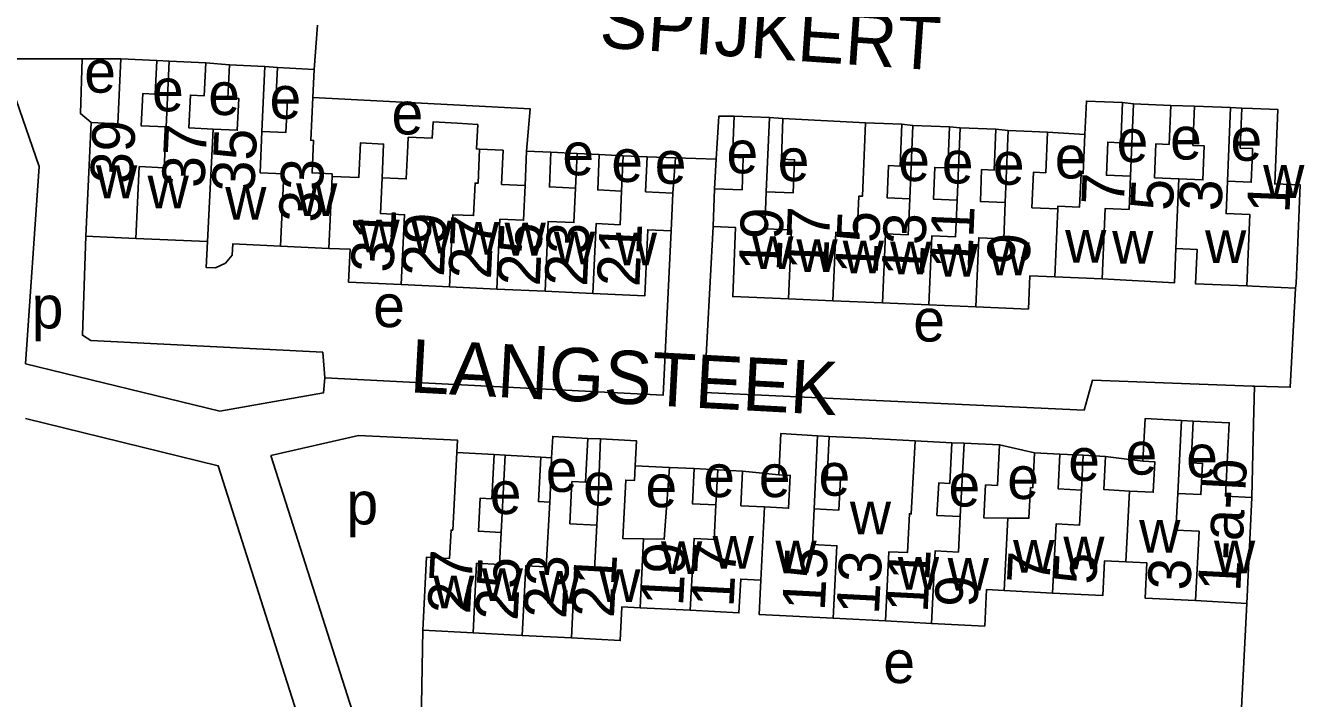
# Model space of a CAD drawing. Extents: x 163026 to 166241, y 382475 to 384501.
# Drawn here: x 164584.9 to 164704.5, y 383686.8 to 383750 of the extents above; entities that cross this region are included whole.
import ezdxf

# ---------------------------------------------------------------- set-up
doc = ezdxf.new("R2010")
doc.units = 0
for name, color, linetype in [('BLT_Basislijn', 7, 'Continuous'), ('BLT_Bebouwing', 7, 'Continuous'), ('BLT_Centroide', 7, 'Continuous'), ('BLT_Huisnummer', 7, 'Continuous'), ('BLT_Huisnummer_ tussenligend', 7, 'Continuous'), ('BLT_Huisnummer_reeks', 7, 'Continuous'), ('BLT_Onderverdeling_panden', 7, 'Continuous'), ('BLT_Straatnaam', 7, 'Continuous')]:
    doc.layers.add(name, color=color, linetype=linetype)

msp = doc.modelspace()

# ---------------------------------------------------------------- linework, layer by layer
at = {"layer": 'BLT_Basislijn'}
for p, q in [((164612.33, 383750), (164611.99, 383745.87)), ((164590.25, 383746.86), (164593.86, 383746.86)), ((164597.25, 383746.71), (164598.39, 383746.65)), ((164601.83, 383746.49), (164604.06, 383746.3)), ((164607.39, 383746.14), (164608.55, 383746.03)), ((164687.82, 383742.75), (164688.84, 383742.64)), ((164692.33, 383742.49), (164694.57, 383742.42)), ((164697.95, 383742.28), (164699, 383742.23)), ((164654.69, 383741.34), (164655.96, 383741.27)), ((164667.13, 383740.71), (164668.15, 383740.61)), ((164671.58, 383740.46), (164672.58, 383740.38)), ((164675.94, 383740.24), (164677.09, 383740.13)), ((164680.77, 383739.98), (164684.29, 383739.77)), ((164636.66, 383737.97), (164634.2, 383738.09)), ((164640.97, 383737.76), (164638.74, 383737.88)), ((164645.88, 383737.57), (164643.22, 383737.66)), ((164645.88, 383737.57), (164645.65, 383734.26)), ((164649.71, 383737.45), (164645.88, 383737.57)), ((164649.71, 383737.45), (164649.56, 383734.66)), ((164584.94, 383718.24), (164603.17, 383713.78)), ((164693.35, 383712.92), (164694.44, 383712.86)), ((164637.66, 383711.24), (164638.86, 383711.2)), ((164659.22, 383711.49), (164660.31, 383711.43)), ((164671.81, 383710.83), (164672.95, 383710.8)), ((164607.95, 383709.63), (164615.81, 383684.92)), ((164628.87, 383709.74), (164629.92, 383709.65)), ((164676.27, 383710.62), (164679.56, 383709.87)), ((164681.92, 383709.75), (164684.12, 383709.66)), ((164633.25, 383709.48), (164634.27, 383709.41)), ((164642.1, 383708.67), (164645.34, 383708.52)), ((164647.64, 383708.4), (164649.86, 383708.29)), ((164686.23, 383709.55), (164689.71, 383709.1)), ((164652.18, 383708.17), (164655.57, 383707.81)), ((164699.48, 383695.76), (164698.79, 383682.26)), ((164622.18, 383693.23), (164622.05, 383684.53))]:
    msp.add_line(p, q, dxfattribs=at)
for points in [[(164584.94, 383718.24), (164586.21, 383736.75), (164584.06, 383743.01), (164583.2, 383746.85), (164590.25, 383746.86)], [(164591.09, 383740.88), (164590.08, 383741.72), (164590.25, 383746.86)], [(164631.91, 383738.19), (164632.25, 383742.17), (164611.87, 383743.23)], [(164651.4, 383741.48), (164649.94, 383741.46), (164649.71, 383737.45)], [(164590.6, 383730.23), (164590.27, 383720.91), (164591.07, 383720.42), (164612.81, 383719.32), (164613, 383716.91)], [(164613, 383716.91), (164644.72, 383715.29), (164645.49, 383730.72)], [(164649.41, 383731.11), (164648.59, 383715.53), (164684.21, 383713.89), (164684.99, 383716.7), (164700, 383716.15), (164700.2, 383716.14)], [(164700.2, 383716.14), (164703.54, 383716.04), (164704.03, 383725.35)], [(164613, 383716.91), (164612.88, 383715.52), (164603.17, 383713.78)], [(164699.95, 383705.7), (164700.1, 383712.61), (164700.2, 383716.14)], [(164584.92, 383713.1), (164603, 383708.67), (164611.04, 383683.41), (164605.18, 383660.67), (164604, 383657.93), (164602.56, 383656.05), (164599.82, 383654.68), (164592.55, 383651.8), (164575.01, 383655.48), (164566.02, 383663.02), (164565.9, 383682.51)], [(164625.38, 383709.92), (164625.46, 383711.07), (164616.15, 383711.5), (164607.95, 383709.63)]]:
    msp.add_lwpolyline(points, dxfattribs=at)
at = {"layer": 'BLT_Bebouwing'}
for p, q in [((164597.25, 383746.71), (164593.86, 383746.86)), ((164601.83, 383746.49), (164598.39, 383746.65)), ((164607.39, 383746.14), (164604.06, 383746.3)), ((164611.99, 383745.87), (164608.55, 383746.03)), ((164611.87, 383743.23), (164611.99, 383745.87)), ((164692.33, 383742.49), (164688.84, 383742.64)), ((164697.95, 383742.28), (164694.57, 383742.42)), ((164591.09, 383740.88), (164590.6, 383730.23)), ((164654.69, 383741.34), (164651.4, 383741.48)), ((164663.71, 383740.85), (164655.96, 383741.27)), ((164667.13, 383740.71), (164663.71, 383740.85)), ((164671.58, 383740.46), (164668.15, 383740.61)), ((164675.94, 383740.24), (164672.58, 383740.38)), ((164680.77, 383739.98), (164677.09, 383740.13)), ((164634.2, 383738.09), (164631.91, 383738.19)), ((164638.74, 383737.88), (164636.66, 383737.97)), ((164643.22, 383737.66), (164640.97, 383737.76)), ((164613.69, 383736.06), (164613.68, 383735.82)), ((164645.49, 383730.72), (164645.65, 383734.26)), ((164649.56, 383734.66), (164649.41, 383731.11)), ((164590.6, 383730.23), (164595.28, 383730.01)), ((164608.85, 383729.28), (164613.37, 383729.07)), ((164681.47, 383726.39), (164685.9, 383726.2)), ((164620.17, 383725.67), (164624.69, 383725.46)), ((164624.69, 383725.46), (164629.12, 383725.25)), ((164629.12, 383725.25), (164633.68, 383725.04)), ((164633.68, 383725.04), (164638.13, 383724.83)), ((164656.48, 383724.33), (164660.65, 383724.15)), ((164660.65, 383724.15), (164665.31, 383723.96)), ((164665.31, 383723.96), (164669.66, 383723.78)), ((164669.66, 383723.78), (164674.06, 383723.59)), ((164660.31, 383711.43), (164663.75, 383711.25)), ((164668.35, 383711.01), (164671.81, 383710.83)), ((164672.95, 383710.8), (164676.27, 383710.62)), ((164625.38, 383709.92), (164628.87, 383709.74)), ((164629.92, 383709.65), (164633.25, 383709.48)), ((164679.56, 383709.87), (164681.92, 383709.75)), ((164684.12, 383709.66), (164686.23, 383709.55)), ((164645.34, 383708.52), (164647.64, 383708.4)), ((164649.86, 383708.29), (164652.18, 383708.17)), ((164699.95, 383705.7), (164699.48, 383695.76)), ((164681.24, 383696.73), (164676.7, 383696.97)), ((164647.27, 383695.11), (164642.56, 383695.35)), ((164699.48, 383695.76), (164694.65, 383696.02)), ((164665.58, 383694.11), (164660.67, 383694.36)), ((164669.9, 383693.88), (164665.58, 383694.11)), ((164626.91, 383692.99), (164622.18, 383693.23)), ((164631.52, 383692.75), (164626.91, 383692.99)), ((164636.12, 383692.51), (164631.52, 383692.75))]:
    msp.add_line(p, q, dxfattribs=at)
for points in [[(164593.86, 383746.86), (164593.58, 383740.77), (164591.09, 383740.88)], [(164598.11, 383740.47), (164595.77, 383740.58), (164595.92, 383743.59), (164597.1, 383743.53), (164597.25, 383746.71)], [(164598.39, 383746.65), (164598.11, 383740.47)], [(164602.52, 383740.26), (164600.26, 383740.37), (164600.4, 383743.45), (164601.69, 383743.39), (164601.83, 383746.49)], [(164604.06, 383746.3), (164603.91, 383743.18), (164604.93, 383743.14), (164604.79, 383740.16), (164602.52, 383740.26)], [(164607.11, 383740.05), (164607.39, 383746.14)], [(164608.55, 383746.03), (164608.4, 383743), (164609.49, 383742.95), (164609.35, 383739.95), (164607.11, 383740.05)], [(164613.69, 383736.06), (164611.81, 383736.15), (164611.95, 383739.2), (164611.68, 383739.22), (164611.87, 383743.23)], [(164687.82, 383742.75), (164684.42, 383742.89), (164684.29, 383739.77)], [(164688.56, 383735.84), (164686.3, 383735.93), (164686.43, 383739.04), (164687.66, 383738.98), (164687.82, 383742.75)], [(164688.84, 383742.64), (164688.56, 383735.84)], [(164693.08, 383735.59), (164690.81, 383735.69), (164690.95, 383738.88), (164692.17, 383738.83), (164692.33, 383742.49)], [(164694.57, 383742.42), (164694.41, 383738.73), (164695.48, 383738.68), (164695.35, 383735.5), (164693.08, 383735.59)], [(164697.66, 383735.37), (164697.95, 383742.28)], [(164699, 383742.23), (164698.84, 383738.48), (164700, 383738.43), (164700, 383738.02), (164699.89, 383735.28), (164697.66, 383735.37)], [(164704.03, 383725.35), (164704.09, 383725.78), (164704.48, 383735.02), (164702.09, 383735.12), (164702.38, 383742.09), (164700, 383742.18), (164699, 383742.23)], [(164620.78, 383738.71), (164620.83, 383739.5), (164623.06, 383739.4), (164623.17, 383740.95), (164625.41, 383740.81)], [(164625.41, 383740.81), (164627.35, 383740.69), (164627.22, 383738.4), (164627.52, 383738.38)], [(164651.4, 383741.48), (164651.24, 383737.62), (164652.25, 383737.58), (164652.13, 383734.55), (164649.56, 383734.66)], [(164654.4, 383734.38), (164654.69, 383741.34)], [(164655.96, 383741.27), (164655.82, 383737.43), (164657.05, 383737.38), (164656.92, 383734.27), (164654.4, 383734.38)], [(164667.87, 383733.73), (164665.73, 383733.82), (164665.86, 383736.84), (164666.96, 383736.79), (164667.13, 383740.71)], [(164668.15, 383740.61), (164667.87, 383733.73)], [(164672.3, 383733.6), (164670.08, 383733.69), (164670.2, 383736.67), (164671.42, 383736.62), (164671.58, 383740.46)], [(164672.58, 383740.38), (164672.3, 383733.6)], [(164676.81, 383733.38), (164674.48, 383733.48), (164674.6, 383736.47), (164675.78, 383736.42), (164675.94, 383740.24)], [(164677.09, 383740.13), (164676.81, 383733.38)], [(164681.74, 383732.78), (164679.31, 383732.88), (164679.45, 383736.21), (164680.61, 383736.16), (164680.77, 383739.98)], [(164684.29, 383739.77), (164684.13, 383736.1), (164683.93, 383736.11), (164683.79, 383732.95), (164681.75, 383733.04), (164681.74, 383732.78)], [(164618.37, 383735.68), (164618.51, 383738.86), (164616.34, 383738.96), (164616.19, 383735.71), (164613.68, 383735.82)], [(164620.78, 383738.71), (164620.64, 383735.58), (164618.37, 383735.68)], [(164627.52, 383738.38), (164629.73, 383738.28)], [(164631.78, 383734.97), (164629.58, 383735.07), (164629.73, 383738.28)], [(164631.91, 383738.19), (164631.78, 383734.97)], [(164636.52, 383734.72), (164634.07, 383734.83), (164634.2, 383738.09)], [(164636.66, 383737.97), (164636.52, 383734.72)], [(164640.83, 383734.44), (164638.59, 383734.55), (164638.74, 383737.88)], [(164640.97, 383737.76), (164640.83, 383734.44)], [(164645.65, 383734.26), (164643.08, 383734.38), (164643.22, 383737.66)], [(164595.28, 383730.01), (164601.99, 383729.7)], [(164638.13, 383724.83), (164643, 383724.61), (164643.29, 383730.82), (164645.49, 383730.72)], [(164649.41, 383731.11), (164651.52, 383731.02), (164651.25, 383724.54), (164656.48, 383724.33)], [(164601.99, 383729.7), (164601.87, 383727.28), (164602.76, 383727.23), (164603.68, 383727.69), (164604.31, 383728.43), (164604.36, 383729.49), (164608.85, 383729.28)], [(164613.37, 383729.07), (164615.37, 383728.98), (164615.23, 383725.9), (164620.17, 383725.67)], [(164685.9, 383726.2), (164692.67, 383725.83), (164692.81, 383729.05)], [(164692.81, 383729.05), (164694.8, 383728.97), (164694.66, 383725.74), (164699.48, 383725.54)], [(164674.06, 383723.59), (164678.98, 383723.38), (164679.11, 383726.49), (164681.47, 383726.39)], [(164699.48, 383725.54), (164700, 383725.52), (164704.03, 383725.35)], [(164689.71, 383709.1), (164689.92, 383713.1), (164693.35, 383712.92)], [(164693.35, 383712.92), (164692.99, 383706.08)], [(164692.99, 383706.08), (164695.16, 383705.96), (164695.32, 383708.89), (164694.24, 383708.95), (164694.44, 383712.86)], [(164694.44, 383712.86), (164697.82, 383712.7), (164697.47, 383705.83), (164699.95, 383705.7)], [(164634.27, 383709.41), (164634.37, 383711.42), (164637.66, 383711.24)], [(164637.66, 383711.24), (164637.45, 383707.12), (164636.18, 383707.19), (164635.98, 383703.23), (164638.51, 383703.1)], [(164638.51, 383703.1), (164638.64, 383705.61), (164638.86, 383711.2)], [(164638.86, 383711.2), (164642.22, 383711.02), (164642.1, 383708.67)], [(164655.57, 383707.81), (164655.76, 383711.69), (164659.22, 383711.49)], [(164659.22, 383711.49), (164658.89, 383704.62)], [(164658.89, 383704.62), (164661.2, 383704.5), (164661.36, 383707.49), (164660.11, 383707.55), (164660.31, 383711.43)], [(164663.75, 383711.25), (164668.35, 383711.01)], [(164671.81, 383710.83), (164671.61, 383707.01), (164670.57, 383707.06), (164670.41, 383704.01), (164672.6, 383703.9)], [(164672.6, 383703.9), (164672.95, 383710.8)], [(164622.18, 383693.23), (164622.53, 383700.08), (164624.7, 383699.97), (164624.84, 383702.64), (164625, 383702.63), (164625.38, 383709.92)], [(164628.87, 383709.74), (164628.66, 383705.57), (164627.56, 383705.62), (164627.4, 383702.53), (164629.55, 383702.42)], [(164629.55, 383702.42), (164629.92, 383709.65)], [(164676.27, 383710.62), (164676.08, 383706.82), (164674.97, 383706.88), (164674.81, 383703.77), (164677.05, 383703.75)], [(164677.05, 383703.75), (164679.04, 383703.74), (164679.19, 383706.62), (164679.4, 383706.61), (164679.56, 383709.87)], [(164681.92, 383709.75), (164681.76, 383706.51), (164683.95, 383706.38)], [(164683.95, 383706.38), (164684.12, 383709.66)], [(164633.25, 383709.48), (164633.03, 383705.31), (164634.09, 383705.26)], [(164634.09, 383705.26), (164634.12, 383705.82), (164634.27, 383709.41)], [(164642.1, 383708.67), (164642.03, 383707.28), (164641.23, 383707.32), (164640.95, 383701.83), (164642.89, 383701.8)], [(164642.89, 383701.8), (164644.83, 383701.77), (164645.34, 383708.52)], [(164647.64, 383708.4), (164647.47, 383705.1), (164649.68, 383704.99)], [(164686.23, 383709.55), (164686.07, 383706.43), (164688.46, 383706.3)], [(164688.46, 383706.3), (164690.69, 383706.19), (164690.84, 383709.04), (164689.71, 383709.1)], [(164649.68, 383704.99), (164649.86, 383708.29)], [(164652.18, 383708.17), (164652.02, 383704.92), (164654.25, 383704.81)], [(164654.25, 383704.81), (164656.49, 383704.69), (164656.65, 383707.76), (164655.57, 383707.81)], [(164688.11, 383699.66), (164686.13, 383699.76), (164685.96, 383696.49), (164681.24, 383696.73)], [(164694.65, 383696.02), (164689.92, 383696.26), (164690.1, 383699.56), (164688.11, 383699.66)], [(164653.9, 383697.93), (164652.01, 383698.03), (164651.84, 383694.87), (164647.27, 383695.11)], [(164660.67, 383694.36), (164653.73, 383694.72), (164653.9, 383697.93), (164653.9, 383697.93)], [(164676.7, 383696.97), (164675.07, 383697.05), (164674.89, 383693.62), (164669.9, 383693.88)], [(164642.56, 383695.35), (164640.87, 383695.44), (164640.71, 383692.27), (164636.12, 383692.51)]]:
    msp.add_lwpolyline(points, dxfattribs=at)
at = {"layer": 'BLT_Onderverdeling_panden'}
for p, q in [((164602.52, 383740.26), (164601.99, 383729.7)), ((164613.68, 383735.82), (164613.37, 383729.07)), ((164693.08, 383735.59), (164692.81, 383729.05)), ((164681.74, 383732.78), (164681.47, 383726.39)), ((164660.92, 383730.58), (164660.65, 383724.15)), ((164688.11, 383699.66), (164688.46, 383706.3)), ((164654.25, 383704.81), (164653.9, 383697.93)), ((164676.7, 383696.97), (164677.05, 383703.75)), ((164642.89, 383701.8), (164642.56, 383695.35))]:
    msp.add_line(p, q, dxfattribs=at)
for points in [[(164663.71, 383740.85), (164663.42, 383733.96), (164663.09, 383733.98), (164662.94, 383730.49), (164660.92, 383730.58)], [(164598.11, 383740.47), (164597.93, 383736.63), (164595.6, 383736.74), (164595.28, 383730.01)], [(164607.11, 383740.05), (164606.93, 383736.17), (164609.17, 383736.06), (164608.85, 383729.28)], [(164627.52, 383738.38), (164627.37, 383735.18), (164627.1, 383735.2), (164626.96, 383732.14), (164625.01, 383732.23), (164624.69, 383725.46)], [(164618.37, 383735.68), (164618.21, 383732.33), (164620.48, 383732.23), (164620.17, 383725.67)], [(164631.78, 383734.97), (164631.64, 383731.71), (164629.43, 383731.81), (164629.12, 383725.25)], [(164636.52, 383734.72), (164636.37, 383731.49), (164633.94, 383731.6), (164633.68, 383725.04)], [(164688.56, 383735.84), (164688.43, 383732.72), (164686.18, 383732.81), (164685.9, 383726.2)], [(164697.66, 383735.37), (164697.53, 383732.34), (164699.76, 383732.24), (164699.48, 383725.54)], [(164640.83, 383734.44), (164640.69, 383731.28), (164638.44, 383731.39), (164638.13, 383724.83)], [(164654.4, 383734.38), (164654.26, 383730.91), (164656.76, 383730.81), (164656.48, 383724.33)], [(164667.87, 383733.73), (164667.72, 383730.35), (164665.58, 383730.44), (164665.31, 383723.96)], [(164672.3, 383733.6), (164672.15, 383730.16), (164669.93, 383730.26), (164669.66, 383723.78)], [(164676.81, 383733.38), (164676.67, 383729.97), (164674.33, 383730.07), (164674.06, 383723.59)], [(164668.35, 383711.01), (164667.99, 383704.16), (164667.83, 383704.17), (164667.64, 383700.52), (164665.91, 383700.6), (164665.58, 383694.11)], [(164683.95, 383706.38), (164683.78, 383703.1), (164681.58, 383703.22), (164681.24, 383696.73)], [(164692.99, 383706.08), (164692.82, 383702.63), (164694.99, 383702.52), (164694.65, 383696.02)], [(164634.09, 383705.26), (164633.77, 383699.19), (164631.85, 383699.29), (164631.52, 383692.75)], [(164649.68, 383704.99), (164649.52, 383701.76), (164647.63, 383701.86), (164647.27, 383695.11)], [(164658.89, 383704.62), (164658.73, 383701.29), (164661.03, 383701.17), (164660.67, 383694.36)], [(164672.6, 383703.9), (164672.42, 383700.57), (164670.25, 383700.69), (164669.9, 383693.88)], [(164629.55, 383702.42), (164629.39, 383699.41), (164627.24, 383699.53), (164626.91, 383692.99)], [(164638.51, 383703.1), (164638.3, 383698.95), (164636.46, 383699.05), (164636.12, 383692.51)]]:
    msp.add_lwpolyline(points, dxfattribs=at)

# ---------------------------------------------------------------- texts
at = {"layer": 'BLT_Centroide'}
for s, p in [('e', (164590.44, 383743.68)), ('e', (164596.8, 383741.93)), ('e', (164602.07, 383741.58)), ('e', (164607.82, 383741.23)), ('e', (164619.26, 383739.76)), ('e', (164687.26, 383737.17)), ('e', (164692.27, 383737.41)), ('e', (164697.94, 383737.29)), ('e', (164635.28, 383735.93)), ('e', (164639.87, 383735.3)), ('e', (164650.67, 383736.11)), ('e', (164655.47, 383735.38)), ('e', (164666.78, 383735.39)), ('e', (164681.46, 383735.63)), ('e', (164643.94, 383735.13)), ('e', (164670.86, 383735.16)), ('e', (164675.65, 383735.04)), ('w', (164591.54, 383733.78)), ('w', (164701, 383733.81)), ('w', (164596.38, 383732.82)), ('w', (164603.66, 383731.77)), ('w', (164610.31, 383732.1)), ('w', (164616.15, 383728.69)), ('w', (164621.11, 383728.61)), ('w', (164625.48, 383728.48)), ('w', (164629.86, 383728.4)), ('w', (164634.48, 383727.56)), ('w', (164640.29, 383727.48)), ('w', (164653.09, 383727.14)), ('w', (164682.43, 383727.73)), ('w', (164686.84, 383727.64)), ('w', (164695.55, 383727.69)), ('w', (164657.23, 383726.84)), ('w', (164661.57, 383726.72)), ('w', (164666.02, 383726.63)), ('w', (164670.4, 383726.42)), ('w', (164675.23, 383726.55)), ('p', (164585.51, 383721.56)), ('e', (164617.54, 383721.68)), ('e', (164668.19, 383720.33)), ('e', (164688.1, 383707.84)), ('e', (164682.72, 383707.25)), ('e', (164693.78, 383707.58)), ('e', (164633.72, 383706.22)), ('e', (164648.49, 383705.73)), ('e', (164653.7, 383705.73)), ('e', (164659.3, 383705.86)), ('e', (164677, 383705.55)), ('e', (164628.47, 383704.14)), ('e', (164637.22, 383704.95)), ('e', (164643.07, 383704.78)), ('e', (164671.49, 383704.85)), ('p', (164615.03, 383703.17)), ('w', (164662.24, 383702.24)), ('w', (164689.37, 383700.52)), ('w', (164644.53, 383698.5)), ('w', (164649.37, 383699)), ('w', (164655.26, 383698.58)), ('w', (164677.55, 383698.63)), ('w', (164682.26, 383698.96)), ('w', (164696.39, 383698.58)), ('w', (164666.74, 383697.03)), ('w', (164627.71, 383695.98)), ('w', (164638.73, 383695.89)), ('w', (164671.41, 383696.94)), ('w', (164623.17, 383695.3)), ('w', (164633.09, 383695.72)), ('e', (164665.38, 383688.28))]:
    msp.add_text(s, height=4, dxfattribs=at).set_placement(p)
at = {"layer": 'BLT_Huisnummer'}
for s, rotation, p in [('39', 87.3475, (164594.98, 383735.07)), ('33', 87.3475, (164612.67, 383731.45)), ('5', 87.6067, (164692.53, 383732.55)), ('1', 87.6067, (164703.47, 383732.32)), ('19', 87.6067, (164655.8, 383726.87)), ('29', 87.3475, (164624.17, 383726.37)), ('25', 87.3475, (164633.16, 383725.48)), ('21', 87.3475, (164642.5, 383725.41)), ('13', 87.6067, (164669.2, 383726.37)), ('9', 87.6067, (164679.09, 383727.45)), ('17', 87.0378, (164651.33, 383695.35)), ('27', 87.0378, (164626.62, 383694.7)), ('21', 87.0378, (164640.11, 383694.36)), ('13', 87.0378, (164664.96, 383694.65)), ('5', 87.0378, (164685.33, 383697.46)), ('9', 87.0378, (164674.18, 383695.31))]:
    msp.add_text(s, height=4, rotation=rotation, dxfattribs=at).set_placement(p)
at = {"layer": 'BLT_Huisnummer_ tussenligend'}
for s, rotation, p in [('37', 87.3475, (164601.7, 383734.7)), ('35', 87.3475, (164606.38, 383734.28)), ('7', 87.6067, (164687.94, 383733.07)), ('3', 87.6067, (164697.09, 383732.51)), ('31', 87.3475, (164619.43, 383726.75)), ('17', 87.6067, (164660.18, 383726.92)), ('15', 87.6067, (164664.86, 383726.57)), ('11', 87.6067, (164673.7, 383727.06)), ('27', 87.3475, (164628.58, 383726.13)), ('23', 87.3475, (164637.59, 383725.45)), ('19', 87.0378, (164646.6, 383695.45)), ('23', 87.0378, (164635.63, 383694.27)), ('15', 87.0378, (164659.88, 383695.01)), ('11', 87.0378, (164669.53, 383694.83)), ('7', 87.0378, (164680.96, 383697.53)), ('25', 87.0378, (164631.08, 383694.09)), ('3', 87.0378, (164694.15, 383696.92))]:
    msp.add_text(s, height=4, rotation=rotation, dxfattribs=at).set_placement(p)
at = {"layer": 'BLT_Huisnummer_reeks'}
msp.add_text('1-a-b', height=4, rotation=87.07, dxfattribs=at).set_placement((164698.85, 383696.8))
at = {"layer": 'BLT_Straatnaam'}
for s, rotation, p in [('SPIJKERT', 356.0587, (164638.68, 383747.95)), ('LANGSTEEK', 356.9142, (164620.91, 383715.57))]:
    msp.add_text(s, height=5, rotation=rotation, dxfattribs=at).set_placement(p)

doc.saveas('drawing.dxf')
